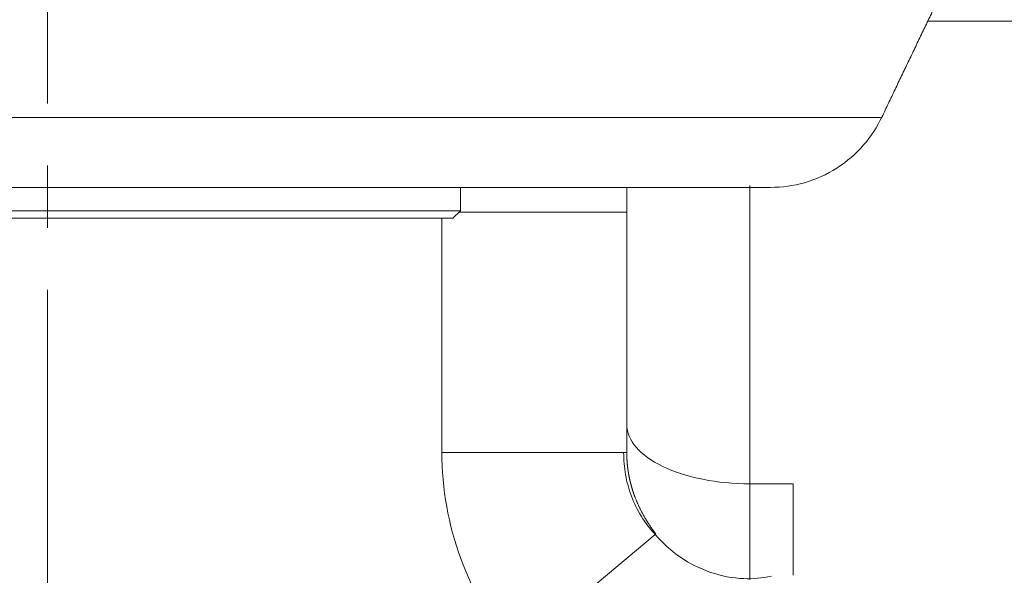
# Model space of a CAD drawing. Header units: millimetres. Extents: x 51337 to 61814, y -21781 to -12277.
# Tile 280 of 378: x 60743 to 60823, y -21180 to -21135. Entities that reach past the tile are written whole.
import ezdxf

# ---------------------------------------------------------------- set-up
doc = ezdxf.new("R2010")
doc.units = ezdxf.units.MM
doc.header["$LTSCALE"] = 0.3175
doc.linetypes.add('CENTER2', pattern=[28.575, 19.05, -3.175, 3.175, -3.175])
doc.layers.add('1轮廓实线层', color=7, linetype='Continuous', lineweight=18)
doc.layers.add('3中心线层', color=1, linetype='CENTER2', lineweight=13)

msp = doc.modelspace()

# ---------------------------------------------------------------- linework, layer by layer
at = {"layer": '1轮廓实线层'}
for p, q in [((60825.51597, -21134.88829), (60816.44535, -21134.88829)), ((60778.51597, -21150.28829), (60778.51597, -21148.38829)), ((60792.01597, -21150.38829), (60792.01597, -21148.38332)), ((60802.01597, -21148.24429), (60802.01597, -21172.45764)), ((60778.51597, -21150.28829), (60711.51597, -21150.28829)), ((60777.91597, -21150.88829), (60778.51597, -21150.28829)), ((60792.01597, -21150.38829), (60778.41624, -21150.38829)), ((60792.01597, -21169.91053), (60792.01597, -21150.38829)), ((60792.01597, -21150.38829), (60792.01597, -21169.91053)), ((60712.11597, -21150.88829), (60777.91597, -21150.88829)), ((60777.01597, -21169.91053), (60777.01597, -21150.88855)), ((60792.01597, -21169.91053), (60777.01597, -21169.91053)), ((60802.01597, -21172.45764), (60802.01597, -21180.23061)), ((60802.01597, -21172.45764), (60805.51597, -21172.45764)), ((60805.51597, -21172.45764), (60805.51597, -21179.88826)), ((60794.33567, -21176.58196), (60782.92607, -21186.10978))]:
    msp.add_line(p, q, dxfattribs=at)
msp.add_ellipse((60802.01597, -21167.63962), major_axis=(-10, 0), ratio=0.48180216, start_param=0, end_param=1.57079633, dxfattribs=at)
for points, degree in [([(60812.64856, -21142.82265), (60816.91424, -21133.85258), (60821.26793, -21124.92226)], 2), ([(60782.92607, -21186.10978), (60779.14108, -21181.57725), (60777.01597, -21175.83074), (60777.01597, -21169.91053)], 3)]:
    msp.add_open_spline(points, degree=degree, dxfattribs=at)
for points, knots in [([(60715.84927, -21142.71556), (60718.43618, -21142.7152), (60721.10015, -21142.71484), (60726.53824, -21142.71413), (60734.86055, -21142.71305), (60743.47988, -21142.71198), (60754.8699, -21142.71055), (60760.5137, -21142.70983), (60771.34368, -21142.7084), (60776.52987, -21142.70768), (60786.12132, -21142.70625), (60790.52657, -21142.70553), (60798.28447, -21142.7041), (60801.63712, -21142.70338), (60807.08553, -21142.70195), (60809.18128, -21142.70123), (60811.99078, -21142.6998), (60812.70453, -21142.69908), (60812.70772, -21142.69836), (60812.70772, -21142.69836), (60812.70773, -21142.69836)], [0, 0, 0, 0, 0.06248802, 0.06248802, 0.12497604, 0.24995208, 0.24995208, 0.37492811, 0.37492811, 0.49990415, 0.49990415, 0.62488019, 0.62488019, 0.74985623, 0.74985623, 0.87483227, 0.87483227, 0.9998083, 0.9998083, 1, 1, 1, 1]), ([(60803.6842, -21148.38829), (60804.63363, -21148.3833), (60806.48876, -21148.12598), (60809.1317, -21146.94392), (60811.31978, -21145.05013), (60812.33738, -21143.47988), (60812.74344, -21142.62321)], [0, 0, 0, 0, 0.24508653, 0.50023454, 0.75525599, 1, 1, 1, 1]), ([(60719.73167, -21148.38829), (60721.97707, -21148.38829), (60724.27009, -21148.38829), (60728.94746, -21148.38829), (60731.33185, -21148.38829), (60734.97887, -21148.38829), (60736.20988, -21148.38829), (60738.66606, -21148.38829), (60739.89373, -21148.38829), (60743.57554, -21148.38829), (60746.02847, -21148.38829), (60749.70546, -21148.38829), (60750.93071, -21148.38829), (60752.76798, -21148.38829), (60753.38031, -21148.38829), (60754.60474, -21148.38829), (60755.21779, -21148.38829), (60758.27115, -21148.38829), (60760.65978, -21148.38829), (60765.33203, -21148.38829), (60767.61559, -21148.38829), (60770.96206, -21148.38829), (60772.06434, -21148.38829), (60773.69748, -21148.38829), (60774.23918, -21148.38829), (60775.30847, -21148.38829), (60775.83681, -21148.38829), (60778.44727, -21148.38829), (60780.43611, -21148.38829), (60784.22089, -21148.38829), (60786.01686, -21148.38829), (60788.56112, -21148.38829), (60789.38682, -21148.38829), (60790.96821, -21148.38829), (60791.72513, -21148.38829), (60793.89695, -21148.38829), (60795.21344, -21148.38829), (60797.5831, -21148.38829), (60798.63686, -21148.38829), (60800.46993, -21148.38829), (60801.23106, -21148.38829), (60802.45174, -21148.38829), (60802.91125, -21148.38829), (60803.37443, -21148.38829), (60803.49098, -21148.38829), (60803.60766, -21148.38829), (60803.63687, -21148.38829), (60803.67536, -21148.38829), (60803.68469, -21148.38829), (60803.6842, -21148.38829), (60803.6842, -21148.38829), (60803.68419, -21148.38829)], [0, 0, 0, 0, 0.06249891, 0.06249891, 0.12499781, 0.12499781, 0.15624726, 0.15624726, 0.18749671, 0.18749671, 0.24999562, 0.24999562, 0.28124507, 0.28124507, 0.29686979, 0.29686979, 0.31249452, 0.31249452, 0.37499342, 0.37499342, 0.43749233, 0.43749233, 0.46874178, 0.46874178, 0.4843665, 0.4843665, 0.49999123, 0.49999123, 0.56249013, 0.56249013, 0.62498904, 0.62498904, 0.65623849, 0.65623849, 0.68748794, 0.68748794, 0.74998684, 0.74998684, 0.81248575, 0.81248575, 0.87498465, 0.87498465, 0.93748355, 0.93748355, 0.968733, 0.968733, 0.98435773, 0.98435773, 0.99998246, 0.99998246, 1, 1, 1, 1]), ([(60794.33535, -21176.58223), (60793.90874, -21176.1304), (60793.17661, -21175.17374), (60792.34742, -21173.48787), (60791.865, -21171.72197), (60791.76253, -21170.52098), (60791.76555, -21169.91053)], [0, 0, 0, 0, 0.26158429, 0.50957541, 0.75526607, 1, 1, 1, 1]), ([(60792.01597, -21169.91053), (60792.016, -21169.92777), (60792.01605, -21169.9622), (60792.01646, -21170.01374), (60792.01711, -21170.06506), (60792.01803, -21170.11618), (60792.0192, -21170.16709), (60792.02061, -21170.21778), (60792.02228, -21170.26826), (60792.02419, -21170.31853), (60792.02634, -21170.36858), (60792.02873, -21170.41841), (60792.03135, -21170.46803), (60792.03421, -21170.51743), (60792.03729, -21170.56661), (60792.0406, -21170.61557), (60792.04413, -21170.6643), (60792.04788, -21170.71282), (60792.05185, -21170.76111), (60792.05603, -21170.80918), (60792.06042, -21170.85702), (60792.06501, -21170.90464), (60792.06981, -21170.95203), (60792.07481, -21170.99919), (60792.08001, -21171.04613), (60792.0854, -21171.09283), (60792.09098, -21171.13931), (60792.09676, -21171.18556), (60792.10272, -21171.23157), (60792.10886, -21171.27736), (60792.11518, -21171.32292), (60792.12167, -21171.36824), (60792.12834, -21171.41333), (60792.13519, -21171.45818), (60792.14219, -21171.50281), (60792.14937, -21171.5472), (60792.1567, -21171.59135), (60792.1642, -21171.63527), (60792.17185, -21171.67896), (60792.17966, -21171.72241), (60792.18761, -21171.76562), (60792.19572, -21171.8086), (60792.20397, -21171.85134), (60792.21236, -21171.89385), (60792.22089, -21171.93611), (60792.22955, -21171.97814), (60792.23835, -21172.01994), (60792.24728, -21172.0615), (60792.25634, -21172.10281), (60792.26553, -21172.1439), (60792.27484, -21172.18474), (60792.28427, -21172.22534), (60792.29381, -21172.26571), (60792.30347, -21172.30584), (60792.31325, -21172.34573), (60792.32313, -21172.38539), (60792.33312, -21172.4248), (60792.34321, -21172.46398), (60792.35341, -21172.50292), (60792.36371, -21172.54163), (60792.3741, -21172.58009), (60792.38458, -21172.61832), (60792.39516, -21172.65631), (60792.40583, -21172.69406), (60792.41658, -21172.73157), (60792.42742, -21172.76885), (60792.43834, -21172.80589), (60792.44934, -21172.84269), (60792.46042, -21172.87926), (60792.47157, -21172.91559), (60792.48279, -21172.95168), (60792.49408, -21172.98754), (60792.50544, -21173.02316), (60792.51686, -21173.05855), (60792.52835, -21173.0937), (60792.5399, -21173.12861), (60792.5515, -21173.1633), (60792.56316, -21173.19774), (60792.57488, -21173.23196), (60792.58664, -21173.26594), (60792.59845, -21173.29968), (60792.61031, -21173.3332), (60792.62222, -21173.36648), (60792.63417, -21173.39953), (60792.64615, -21173.43234), (60792.65818, -21173.46493), (60792.67917, -21173.52123), (60792.70943, -21173.60075), (60792.74953, -21173.70287), (60792.79022, -21173.80345), (60792.83145, -21173.90251), (60792.8732, -21174.00003), (60792.91541, -21174.09605), (60792.95804, -21174.19055), (60793.00106, -21174.28355), (60793.04443, -21174.37506), (60793.08811, -21174.46509), (60793.13207, -21174.55366), (60793.17625, -21174.64076), (60793.22064, -21174.72642), (60793.26519, -21174.81064), (60793.30987, -21174.89344), (60793.35464, -21174.97483), (60793.39947, -21175.05483), (60793.44433, -21175.13344), (60793.48918, -21175.21069), (60793.534, -21175.28659), (60793.57875, -21175.36115), (60793.62341, -21175.43438), (60793.66793, -21175.50631), (60793.71231, -21175.57694), (60793.75649, -21175.6463), (60793.80047, -21175.7144), (60793.84421, -21175.78125), (60793.88768, -21175.84688), (60793.93086, -21175.9113), (60793.97373, -21175.97452), (60794.01626, -21176.03657), (60794.05842, -21176.09745), (60794.10019, -21176.15719), (60794.14156, -21176.21581), (60794.18249, -21176.27332), (60794.22296, -21176.32974), (60794.26296, -21176.38508), (60794.30247, -21176.43936), (60794.34147, -21176.49264), (60794.36721, -21176.52756), (60794.38001, -21176.54493)], [0, 0, 0, 0, 0.00701552, 0.01400355, 0.0209641, 0.02789717, 0.03480277, 0.04168091, 0.0485316, 0.05535483, 0.06215061, 0.06891896, 0.07565987, 0.08237336, 0.08905943, 0.09571808, 0.10234933, 0.10895318, 0.11552963, 0.1220787, 0.12860039, 0.1350947, 0.14156165, 0.14800124, 0.15441347, 0.16079837, 0.16715592, 0.17348615, 0.17978906, 0.18606465, 0.19231293, 0.19853392, 0.20472761, 0.21089403, 0.21703317, 0.22314504, 0.22922966, 0.23528703, 0.24131716, 0.24732005, 0.25329573, 0.25924419, 0.26516545, 0.27105952, 0.2769264, 0.2827661, 0.28857864, 0.29436403, 0.30012227, 0.30585337, 0.31155735, 0.31723421, 0.32288398, 0.32850665, 0.33410224, 0.33967075, 0.34521221, 0.35072663, 0.35621401, 0.36167436, 0.36710771, 0.37251405, 0.37789341, 0.3832458, 0.38857123, 0.39386971, 0.39914126, 0.40438589, 0.40960361, 0.41479445, 0.4199584, 0.4250955, 0.43020575, 0.43528916, 0.44034576, 0.44537556, 0.45037858, 0.45535483, 0.46030432, 0.46522708, 0.47012313, 0.47499247, 0.47983514, 0.48465114, 0.48944049, 0.49420322, 0.49893934, 0.51416338, 0.52923774, 0.54416309, 0.55894011, 0.57356949, 0.58805195, 0.60238823, 0.61657907, 0.63062526, 0.6445276, 0.6582869, 0.67190402, 0.68537983, 0.69871525, 0.71191119, 0.72496863, 0.73788856, 0.75067202, 0.76332006, 0.7758338, 0.78821437, 0.80046295, 0.81258077, 0.82456909, 0.83642922, 0.84816252, 0.8597704, 0.87125432, 0.88261579, 0.89385636, 0.90497766, 0.91598137, 0.92686923, 0.93764304, 0.94830466, 0.95885603, 0.96929914, 0.97963607, 0.98986895, 1, 1, 1, 1]), ([(60803.74989, -21179.96474), (60802.99936, -21180.12139), (60801.35213, -21180.26911), (60798.78098, -21179.76236), (60796.29091, -21178.52077), (60794.94355, -21177.29877), (60794.33535, -21176.58223)], [0, 0, 0, 0, 0.21452838, 0.47607682, 0.7377737, 1, 1, 1, 1])]:
    msp.add_open_spline(points, degree=3, knots=knots, dxfattribs=at)
at = {"layer": '3中心线层', "ltscale": 5}
msp.add_line((60745.01597, -20929.88829), (60745.01597, -21274.88829), dxfattribs=at)

doc.saveas('drawing.dxf')
